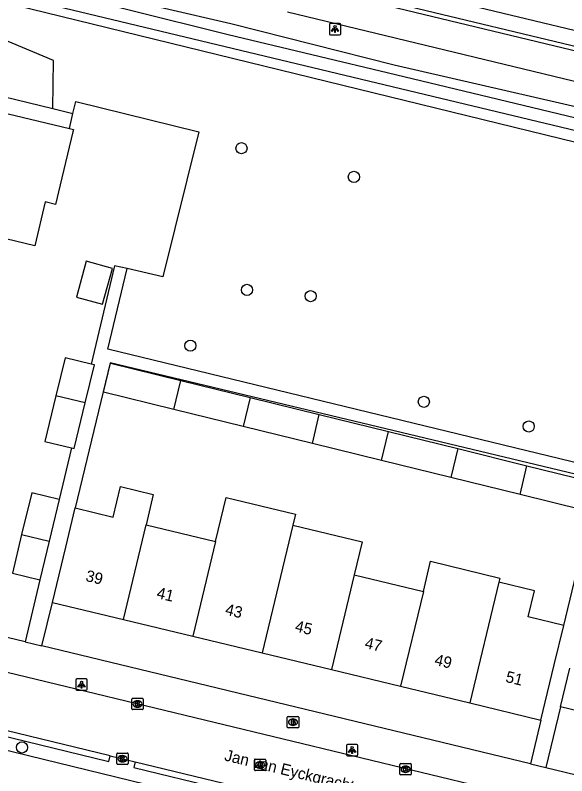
# Model space of a CAD drawing. Extents: x 162812 to 163818, y 381639 to 382470.
# Drawn here: x 163246.7 to 163295.2, y 382339.3 to 382406.1 of the extents above; entities that cross this region are included whole.
import ezdxf

# ---------------------------------------------------------------- set-up
doc = ezdxf.new("R2010")
doc.units = 0
for name, color, linetype in [('IMGEO_Berm_groen', 7, 'Continuous'), ('IMGEO_Boom', 7, 'Continuous'), ('IMGEO_Brandkraan', 7, 'Continuous'), ('IMGEO_Fietspad_gesloten', 7, 'Continuous'), ('IMGEO_Groenvoorziening', 7, 'Continuous'), ('IMGEO_Haag', 7, 'Continuous'), ('IMGEO_Kolk', 7, 'Continuous'), ('IMGEO_Lichtpunt', 7, 'Continuous'), ('IMGEO_Loofbos', 7, 'Continuous'), ('IMGEO_Muur', 7, 'Continuous'), ('IMGEO_Openbare_ruimte_label', 7, 'Continuous'), ('IMGEO_Pand', 7, 'Continuous'), ('IMGEO_Pand_nummerreeks', 7, 'Continuous'), ('IMGEO_Rijbaan_lokaal_open', 7, 'Continuous'), ('IMGEO_Rijbaan_regionaal_gesloten', 7, 'Continuous'), ('IMGEO_Rioolput', 7, 'Continuous'), ('IMGEO_Voetpad_open', 7, 'Continuous'), ('IMGEO_Waterloop', 7, 'Continuous')]:
    doc.layers.add(name, color=color, linetype=linetype)

msp = doc.modelspace()

# ---------------------------------------------------------------- linework, layer by layer
at = {"layer": 'IMGEO_Berm_groen'}
msp.add_lwpolyline([(163317.859, 382393.013), (163302.166, 382396.631), (163279.992, 382401.743), (163265.635, 382405.383), (163248.122, 382409.452), (163238.626, 382410.922)], dxfattribs=at)
at = {"layer": 'IMGEO_Boom'}
for centre in [(163266.565, 382394.445), (163276.446, 382391.922), (163267.046, 382381.989), (163272.645, 382381.438), (163262.075, 382377.083), (163282.598, 382372.152), (163291.819, 382369.983), (163247.267, 382341.77)]:
    msp.add_circle(centre, 0.489, dxfattribs=at)
at = {"layer": 'IMGEO_Brandkraan'}
for p, q in [((163270.592, 382343.566), (163270.592, 382344.418)), ((163270.667, 382344.492), (163271.519, 382344.492)), ((163271.593, 382344.418), (163271.593, 382343.566)), ((163271.103, 382343.712), (163271.078, 382343.712)), ((163271.08, 382344.272), (163271.105, 382344.272)), ((163271.519, 382343.492), (163270.667, 382343.492))]:
    msp.add_line(p, q, dxfattribs=at)
for points in [[(163270.592, 382343.566), (163270.592, 382344.418)], [(163270.667, 382344.492), (163271.519, 382344.492)], [(163271.593, 382344.418), (163271.593, 382343.566)], [(163270.94, 382344.192), (163270.94, 382343.792), (163271.153, 382343.792)], [(163271.171, 382344.192), (163270.94, 382344.192)], [(163271.119, 382344.111), (163271.065, 382344.111), (163271.065, 382344.035)], [(163271.065, 382344.035), (163271.118, 382344.035)], [(163271.127, 382343.959), (163271.065, 382343.959), (163271.065, 382343.878)], [(163271.065, 382343.878), (163271.127, 382343.878)], [(163271.519, 382343.492), (163270.667, 382343.492)]]:
    msp.add_lwpolyline(points, dxfattribs=at)
for centre, radius, start, end in [((163270.669, 382344.416), 0.0765, 91.55205, 178.44795), ((163270.669, 382344.416), 0.0765, 91.55205, 178.44795), ((163271.517, 382344.416), 0.0765, 1.55205, 88.44795), ((163271.517, 382344.416), 0.0765, 1.55205, 88.44795), ((163271.12, 382344.073), 0.0379, 267.82845, 90.93552), ((163271.128, 382343.918), 0.0404, 269.87594, 90.50774), ((163271.159, 382344.043), 0.251, 268.66757, 293.53466), ((163271.175, 382344.047), 0.145, 59.4692, 91.53667), ((163271.2, 382344.094), 0.0922, 285.51372, 58.15012), ((163271.205, 382343.902), 0.105, 301.31148, 78.98903), ((163270.669, 382343.568), 0.0765, 181.55205, 268.44795), ((163270.669, 382343.568), 0.0765, 181.55205, 268.44795), ((163271.517, 382343.568), 0.0765, 271.55205, 358.44795), ((163271.517, 382343.568), 0.0765, 271.55205, 358.44795)]:
    msp.add_arc(centre, radius, start, end, dxfattribs=at)
for centre, major_axis, ratio, start_param, end_param in [((163271.079, 382343.992), (-0.387, 0.002), 0.722429, 4.712389, 7.853982), ((163271.104, 382343.992), (-0.39, 0.002), 0.717154, 1.570796, 4.712389)]:
    msp.add_ellipse(centre, major_axis=major_axis, ratio=ratio, start_param=start_param, end_param=end_param, dxfattribs=at)
at = {"layer": 'IMGEO_Fietspad_gesloten'}
msp.add_lwpolyline([(163270.602, 382406.44), (163302.649, 382398.698), (163319.969, 382394.513), (163371.969, 382381.949), (163459.451, 382360.851), (163461.868, 382360.211), (163464.674, 382359.482)], dxfattribs=at)
at = {"layer": 'IMGEO_Groenvoorziening'}
msp.add_lwpolyline([(163219.616, 382347.944), (163281.197, 382332.909), (163315.558, 382324.549)], dxfattribs=at)
at = {"layer": 'IMGEO_Haag'}
for points in [[(163228.306, 382347.496), (163228.196, 382347.039), (163254.891, 382340.544), (163255.025, 382341.034)], [(163257.21, 382340.506), (163257.104, 382340.006), (163279.529, 382334.55), (163279.654, 382335.08)]]:
    msp.add_lwpolyline(points, dxfattribs=at)
at = {"layer": 'IMGEO_Kolk'}
for p, q in [((163256.923, 382345.169), (163256.923, 382346.021)), ((163256.998, 382346.095), (163257.85, 382346.095)), ((163257.411, 382345.875), (163257.436, 382345.875)), ((163257.924, 382346.021), (163257.924, 382345.169)), ((163257.85, 382345.095), (163256.998, 382345.095)), ((163257.434, 382345.315), (163257.409, 382345.315)), ((163255.601, 382340.35), (163255.601, 382341.202)), ((163255.676, 382341.276), (163256.528, 382341.276)), ((163256.089, 382341.056), (163256.114, 382341.056)), ((163256.602, 382341.202), (163256.602, 382340.35)), ((163256.112, 382340.496), (163256.087, 382340.496)), ((163280.57, 382340.36), (163281.422, 382340.36)), ((163256.528, 382340.276), (163255.676, 382340.276)), ((163280.495, 382339.434), (163280.495, 382340.286)), ((163280.983, 382340.14), (163281.008, 382340.14)), ((163281.496, 382340.286), (163281.496, 382339.434)), ((163281.422, 382339.36), (163280.57, 382339.36)), ((163281.006, 382339.58), (163280.981, 382339.58))]:
    msp.add_line(p, q, dxfattribs=at)
for points in [[(163256.923, 382345.169), (163256.923, 382346.021)], [(163256.998, 382346.095), (163257.85, 382346.095)], [(163257.244, 382345.795), (163257.367, 382345.795), (163257.367, 382345.644), (163257.497, 382345.795), (163257.661, 382345.795), (163257.515, 382345.644), (163257.668, 382345.395), (163257.516, 382345.395), (163257.431, 382345.559), (163257.367, 382345.492), (163257.367, 382345.395), (163257.244, 382345.395), (163257.244, 382345.795)], [(163257.924, 382346.021), (163257.924, 382345.169)], [(163257.85, 382345.095), (163256.998, 382345.095)], [(163255.601, 382340.35), (163255.601, 382341.202)], [(163255.676, 382341.276), (163256.528, 382341.276)], [(163256.602, 382341.202), (163256.602, 382340.35)], [(163255.922, 382340.976), (163256.045, 382340.976), (163256.045, 382340.825), (163256.175, 382340.976), (163256.339, 382340.976), (163256.193, 382340.825), (163256.346, 382340.576), (163256.194, 382340.576), (163256.109, 382340.74), (163256.045, 382340.673), (163256.045, 382340.576), (163255.922, 382340.576), (163255.922, 382340.976)], [(163280.57, 382340.36), (163281.422, 382340.36)], [(163256.528, 382340.276), (163255.676, 382340.276)], [(163280.495, 382339.434), (163280.495, 382340.286)], [(163280.816, 382340.06), (163280.939, 382340.06), (163280.939, 382339.909), (163281.069, 382340.06), (163281.233, 382340.06), (163281.087, 382339.909), (163281.24, 382339.66), (163281.088, 382339.66), (163281.003, 382339.824), (163280.939, 382339.757), (163280.939, 382339.66), (163280.816, 382339.66), (163280.816, 382340.06)], [(163281.496, 382340.286), (163281.496, 382339.434)], [(163281.422, 382339.36), (163280.57, 382339.36)]]:
    msp.add_lwpolyline(points, dxfattribs=at)
for centre, start, end in [((163257, 382346.019), 91.55205, 178.44795), ((163257, 382346.019), 91.55205, 178.44795), ((163257.848, 382346.019), 1.55205, 88.44795), ((163257.848, 382346.019), 1.55205, 88.44795), ((163257, 382345.171), 181.55205, 268.44795), ((163257, 382345.171), 181.55205, 268.44795), ((163257.848, 382345.171), 271.55205, 358.44795), ((163257.848, 382345.171), 271.55205, 358.44795), ((163255.678, 382341.2), 91.55205, 178.44795), ((163255.678, 382341.2), 91.55205, 178.44795), ((163256.526, 382341.2), 1.55205, 88.44795), ((163256.526, 382341.2), 1.55205, 88.44795), ((163255.678, 382340.352), 181.55205, 268.44795), ((163255.678, 382340.352), 181.55205, 268.44795), ((163256.526, 382340.352), 271.55205, 358.44795), ((163256.526, 382340.352), 271.55205, 358.44795), ((163280.572, 382340.284), 91.55205, 178.44795), ((163280.572, 382340.284), 91.55205, 178.44795), ((163281.42, 382340.284), 1.55205, 88.44795), ((163281.42, 382340.284), 1.55205, 88.44795), ((163280.572, 382339.436), 181.55205, 268.44795), ((163280.572, 382339.436), 181.55205, 268.44795), ((163281.42, 382339.436), 271.55205, 358.44795), ((163281.42, 382339.436), 271.55205, 358.44795)]:
    msp.add_arc(centre, 0.0765, start, end, dxfattribs=at)
for centre, major_axis, ratio, start_param, end_param in [((163257.41, 382345.595), (-0.387, 0.002), 0.722429, 4.712389, 7.853982), ((163257.435, 382345.595), (-0.39, 0.002), 0.717154, 1.570796, 4.712389), ((163256.088, 382340.776), (-0.387, 0.002), 0.722429, 4.712389, 7.853982), ((163256.113, 382340.776), (-0.39, 0.002), 0.717154, 1.570796, 4.712389), ((163280.982, 382339.86), (-0.387, 0.002), 0.722429, 4.712389, 7.853982), ((163281.007, 382339.86), (-0.39, 0.002), 0.717154, 1.570796, 4.712389)]:
    msp.add_ellipse(centre, major_axis=major_axis, ratio=ratio, start_param=start_param, end_param=end_param, dxfattribs=at)
at = {"layer": 'IMGEO_Lichtpunt'}
for p, q in [((163274.289, 382405.317), (163274.289, 382404.51)), ((163274.289, 382405.317), (163274.289, 382404.51)), ((163275.191, 382405.412), (163274.383, 382405.412)), ((163275.191, 382405.412), (163274.383, 382405.412)), ((163275.285, 382404.51), (163275.285, 382405.317)), ((163275.285, 382404.51), (163275.285, 382405.317)), ((163274.383, 382404.416), (163275.191, 382404.416)), ((163274.383, 382404.416), (163275.191, 382404.416)), ((163252.004, 382347.694), (163252.004, 382346.887)), ((163252.004, 382347.694), (163252.004, 382346.887)), ((163252.906, 382347.789), (163252.098, 382347.789)), ((163252.906, 382347.789), (163252.098, 382347.789)), ((163253, 382346.887), (163253, 382347.694)), ((163253, 382346.887), (163253, 382347.694)), ((163252.098, 382346.793), (163252.906, 382346.793)), ((163252.098, 382346.793), (163252.906, 382346.793)), ((163275.793, 382341.945), (163275.793, 382341.138)), ((163275.793, 382341.945), (163275.793, 382341.138)), ((163276.695, 382342.04), (163275.887, 382342.04)), ((163276.695, 382342.04), (163275.887, 382342.04)), ((163276.789, 382341.138), (163276.789, 382341.945)), ((163276.789, 382341.138), (163276.789, 382341.945)), ((163275.887, 382341.044), (163276.695, 382341.044)), ((163275.887, 382341.044), (163276.695, 382341.044))]:
    msp.add_line(p, q, dxfattribs=at)
for points in [[(163274.663, 382404.981), (163274.702, 382404.953), (163274.514, 382404.691), (163274.476, 382404.718), (163274.663, 382404.981)], [(163274.765, 382404.933), (163274.812, 382404.933), (163274.812, 382404.611), (163274.765, 382404.611), (163274.765, 382404.933)], [(163274.875, 382404.953), (163274.913, 382404.98), (163275.1, 382404.718), (163275.061, 382404.69), (163274.875, 382404.953)], [(163252.378, 382347.358), (163252.417, 382347.33), (163252.229, 382347.068), (163252.191, 382347.095), (163252.378, 382347.358)], [(163252.48, 382347.31), (163252.527, 382347.31), (163252.527, 382346.988), (163252.48, 382346.988), (163252.48, 382347.31)], [(163252.59, 382347.33), (163252.628, 382347.357), (163252.815, 382347.095), (163252.776, 382347.067), (163252.59, 382347.33)], [(163276.167, 382341.609), (163276.206, 382341.581), (163276.018, 382341.319), (163275.98, 382341.346), (163276.167, 382341.609)], [(163276.269, 382341.561), (163276.316, 382341.561), (163276.316, 382341.239), (163276.269, 382341.239), (163276.269, 382341.561)], [(163276.379, 382341.581), (163276.417, 382341.608), (163276.604, 382341.346), (163276.565, 382341.318), (163276.379, 382341.581)]]:
    msp.add_lwpolyline(points, dxfattribs=at)
for centre in [(163274.788, 382405.115), (163252.503, 382347.492), (163276.292, 382341.743)]:
    msp.add_circle(centre, 0.0994, dxfattribs=at)
for centre, start, end in [((163274.383, 382405.317), 90, 180), ((163274.383, 382405.317), 90, 180), ((163275.191, 382405.317), 0, 90), ((163275.191, 382405.317), 0, 90), ((163274.383, 382404.51), 180, 270), ((163274.383, 382404.51), 180, 270), ((163275.191, 382404.51), 270, 0), ((163275.191, 382404.51), 270, 360), ((163252.098, 382347.694), 90, 180), ((163252.098, 382347.694), 90, 180), ((163252.906, 382347.694), 0, 90), ((163252.906, 382347.694), 0, 90), ((163252.098, 382346.887), 180, 270), ((163252.098, 382346.887), 180, 270), ((163252.906, 382346.887), 270, 0), ((163252.906, 382346.887), 270, 360), ((163275.887, 382341.945), 90, 180), ((163275.887, 382341.945), 90, 180), ((163276.695, 382341.945), 0, 90), ((163276.695, 382341.945), 0, 90), ((163275.887, 382341.138), 180, 270), ((163275.887, 382341.138), 180, 270), ((163276.695, 382341.138), 270, 0), ((163276.695, 382341.138), 270, 360)]:
    msp.add_arc(centre, 0.0946, start, end, dxfattribs=at)
at = {"layer": 'IMGEO_Loofbos'}
for points in [[(163249.99, 382397.918), (163250.034, 382402.138), (163243.644, 382404.807), (163238.509, 382406.047), (163219.514, 382410.636)], [(163238.236, 382408.624), (163246.597, 382407.031), (163301.466, 382393.64)], [(163251.748, 382397.492), (163251.988, 382398.547), (163262.826, 382395.886), (163259.638, 382383.122), (163256.514, 382383.879)]]:
    msp.add_lwpolyline(points, dxfattribs=at)
at = {"layer": 'IMGEO_Muur'}
for points in [[(163259.375, 382411.629), (163259.458, 382412.059), (163274.254, 382408.639), (163303.332, 382401.618), (163318.65, 382397.919), (163388.185, 382381.128), (163388.06, 382380.784)], [(163259.375, 382411.629), (163274.131, 382408.275), (163303.246, 382401.25), (163318.815, 382397.493), (163388.06, 382380.784)]]:
    msp.add_lwpolyline(points, dxfattribs=at)
at = {"layer": 'IMGEO_Pand'}
for points in [[(163243.131, 382397.844), (163243.202, 382398.142), (163251.445, 382396.162)], [(163251.445, 382396.162), (163251.79, 382396.079), (163251.743, 382395.885), (163250.623, 382391.219), (163250.21, 382389.501), (163249.313, 382389.716), (163248.389, 382385.869), (163245.859, 382386.477)], [(163255.223, 382383.878), (163252.921, 382384.509), (163252.058, 382381.36), (163254.36, 382380.729), (163255.223, 382383.878)], [(163253.359, 382375.462), (163251.056, 382376.015), (163250.257, 382372.687)], [(163252.83, 382372.069), (163253.63, 382375.397), (163253.359, 382375.462)], [(163260.624, 382371.475), (163254.429, 382372.998), (163255.054, 382375.539), (163261.235, 382374.019)], [(163260.624, 382371.475), (163261.235, 382374.019)], [(163261.235, 382374.019), (163267.319, 382372.523)], [(163250.257, 382372.687), (163249.289, 382368.655), (163251.619, 382368.095)], [(163252.83, 382372.069), (163250.257, 382372.687)], [(163267.319, 382372.523), (163266.708, 382369.979)], [(163267.319, 382372.523), (163273.406, 382371.026)], [(163251.619, 382368.095), (163251.863, 382368.037), (163252.83, 382372.069)], [(163266.708, 382369.979), (163260.624, 382371.475)], [(163272.794, 382368.482), (163273.406, 382371.026)], [(163273.406, 382371.026), (163279.491, 382369.53)], [(163272.794, 382368.482), (163266.708, 382369.979)], [(163278.88, 382366.986), (163279.491, 382369.53)], [(163279.491, 382369.53), (163285.578, 382368.033)], [(163278.88, 382366.986), (163272.794, 382368.482)], [(163285.578, 382368.033), (163284.966, 382365.489)], [(163285.578, 382368.033), (163291.662, 382366.537)], [(163284.966, 382365.489), (163278.88, 382366.986)], [(163291.662, 382366.537), (163297.267, 382365.158), (163296.642, 382362.617), (163291.05, 382363.992)], [(163291.05, 382363.992), (163291.662, 382366.537)], [(163291.05, 382363.992), (163284.966, 382365.489)], [(163251.946, 382362.826), (163255.297, 382362.02), (163255.94, 382364.698), (163258.8, 382364.01), (163258.183, 382361.326)], [(163250.548, 382363.559), (163248.12, 382364.143), (163247.238, 382360.474)], [(163264.276, 382359.861), (163265.211, 382363.75), (163271.304, 382362.285), (163271.068, 382361.303)], [(163250.548, 382363.559), (163249.666, 382359.891)], [(163249.946, 382354.509), (163251.116, 382359.372), (163251.946, 382362.826)], [(163256.183, 382353.009), (163258.183, 382361.326)], [(163258.183, 382361.326), (163264.276, 382359.861)], [(163271.068, 382361.303), (163268.369, 382350.079)], [(163271.068, 382361.303), (163277.162, 382359.838), (163276.463, 382356.931)], [(163247.238, 382360.474), (163246.422, 382357.081), (163248.85, 382356.497)], [(163247.238, 382360.474), (163249.666, 382359.891)], [(163249.666, 382359.891), (163248.85, 382356.497)], [(163264.276, 382359.861), (163262.277, 382351.544)], [(163282.556, 382355.466), (163283.172, 382358.132), (163289.288, 382356.663), (163289.2, 382356.295)], [(163276.463, 382356.931), (163274.464, 382348.614)], [(163276.463, 382356.931), (163282.556, 382355.466)], [(163289.2, 382356.295), (163286.65, 382345.684)], [(163294.891, 382352.5), (163291.768, 382353.251), (163292.32, 382355.545), (163289.2, 382356.295)], [(163282.556, 382355.466), (163280.556, 382347.149)], [(163249.946, 382354.509), (163256.183, 382353.009)], [(163256.183, 382353.009), (163262.277, 382351.544)], [(163292.891, 382344.183), (163294.061, 382349.046), (163294.891, 382352.5)], [(163262.277, 382351.544), (163268.369, 382350.079)], [(163268.369, 382350.079), (163274.464, 382348.614)], [(163274.464, 382348.614), (163280.556, 382347.149)], [(163294.619, 382345.345), (163295.436, 382348.742)], [(163297.865, 382348.151), (163297.05, 382344.76), (163294.619, 382345.345)], [(163280.556, 382347.149), (163286.65, 382345.684)], [(163286.65, 382345.684), (163292.891, 382344.183)]]:
    msp.add_lwpolyline(points, dxfattribs=at)
at = {"layer": 'IMGEO_Rijbaan_lokaal_open'}
for points in [[(163306.632, 382333.703), (163233.817, 382351.293)], [(163255.025, 382341.034), (163232.659, 382346.442)], [(163255.025, 382341.034), (163257.21, 382340.506)], [(163257.21, 382340.506), (163279.654, 382335.08)]]:
    msp.add_lwpolyline(points, dxfattribs=at)
at = {"layer": 'IMGEO_Rijbaan_regionaal_gesloten'}
msp.add_lwpolyline([(163465.462, 382363.724), (163462.864, 382364.422), (163460.402, 382365.06), (163446.591, 382368.408), (163422.818, 382374.139), (163402.898, 382378.923), (163383.983, 382383.493), (163364.106, 382388.286), (163343.246, 382393.321), (163323.364, 382398.129), (163318.069, 382399.417), (163304.442, 382402.732), (163303.642, 382402.924), (163284.559, 382407.514), (163271.72, 382410.655), (163266.819, 382411.77), (163262.681, 382412.675)], dxfattribs=at)
at = {"layer": 'IMGEO_Rioolput'}
for p, q in [((163267.708, 382339.807), (163267.708, 382340.659)), ((163267.783, 382340.733), (163268.635, 382340.733)), ((163268.196, 382340.513), (163268.221, 382340.513)), ((163268.709, 382340.659), (163268.709, 382339.807)), ((163268.635, 382339.733), (163267.783, 382339.733)), ((163268.219, 382339.953), (163268.194, 382339.953))]:
    msp.add_line(p, q, dxfattribs=at)
for points in [[(163267.708, 382339.807), (163267.708, 382340.659)], [(163267.783, 382340.733), (163268.635, 382340.733)], [(163268.297, 382340.431), (163268.045, 382340.433), (163268.045, 382340.033)], [(163268.223, 382340.352), (163268.169, 382340.352), (163268.169, 382340.271)], [(163268.709, 382340.659), (163268.709, 382339.807)], [(163268.635, 382339.733), (163267.783, 382339.733)], [(163268.045, 382340.033), (163268.169, 382340.033), (163268.169, 382340.195), (163268.18, 382340.195)], [(163268.169, 382340.271), (163268.221, 382340.271)], [(163268.227, 382340.166), (163268.298, 382340.033), (163268.438, 382340.033), (163268.373, 382340.159)]]:
    msp.add_lwpolyline(points, dxfattribs=at)
for centre, radius, start, end in [((163267.785, 382340.657), 0.0765, 91.55205, 178.44795), ((163267.785, 382340.657), 0.0765, 91.55205, 178.44795), ((163268.229, 382340.256), 0.0964, 77.00612, 93.18647), ((163268.243, 382340.313), 0.0378, 276.66336, 79.67722), ((163268.296, 382340.321), 0.109, 350.36119, 89.41601), ((163268.633, 382340.657), 0.0765, 1.55205, 88.44795), ((163268.633, 382340.657), 0.0765, 1.55205, 88.44795), ((163267.785, 382339.809), 0.0765, 181.55205, 268.44795), ((163267.785, 382339.809), 0.0765, 181.55205, 268.44795), ((163268.179, 382340.142), 0.0533, 26.02933, 88.69889), ((163268.205, 382340.46), 0.19, 274.7715, 282.96867), ((163268.294, 382340.321), 0.112, 277.58423, 350.98172), ((163268.278, 382340.106), 0.108, 29.51342, 73.79051), ((163268.633, 382339.809), 0.0765, 271.55205, 358.44795), ((163268.633, 382339.809), 0.0765, 271.55205, 358.44795)]:
    msp.add_arc(centre, radius, start, end, dxfattribs=at)
for centre, major_axis, ratio, start_param, end_param in [((163268.195, 382340.233), (-0.387, 0.002), 0.722429, 4.712389, 7.853982), ((163268.22, 382340.233), (-0.39, 0.002), 0.717154, 1.570796, 4.712389)]:
    msp.add_ellipse(centre, major_axis=major_axis, ratio=ratio, start_param=start_param, end_param=end_param, dxfattribs=at)
at = {"layer": 'IMGEO_Voetpad_open'}
for points in [[(163241.964, 382398.127), (163242.37, 382399.765), (163249.99, 382397.918)], [(163249.99, 382397.918), (163251.748, 382397.492)], [(163251.445, 382396.162), (163251.748, 382397.492)], [(163256.514, 382383.879), (163255.402, 382384.112), (163253.359, 382375.462)], [(163300.215, 382373.005), (163298.551, 382366.172), (163254.812, 382376.767), (163256.514, 382383.879)], [(163294.891, 382352.5), (163297.971, 382365.286), (163255.017, 382375.57), (163251.946, 382362.826)], [(163251.619, 382368.095), (163250.548, 382363.559)], [(163248.85, 382356.497), (163247.54, 382351.049)], [(163247.54, 382351.049), (163230.477, 382355.167)], [(163249.025, 382350.69), (163249.946, 382354.509)], [(163247.54, 382351.049), (163249.025, 382350.69)], [(163291.962, 382340.326), (163249.025, 382350.69)], [(163294.619, 382345.345), (163293.334, 382339.995)], [(163292.891, 382344.183), (163291.962, 382340.326)], [(163291.962, 382340.326), (163293.334, 382339.995)], [(163293.334, 382339.995), (163300.366, 382338.298), (163300.326, 382338.172), (163310.581, 382335.665)]]:
    msp.add_lwpolyline(points, dxfattribs=at)
at = {"layer": 'IMGEO_Waterloop'}
for points in [[(163323.538, 382390.567), (163321.83, 382390.99), (163319.338, 382391.607), (163317.624, 382392.031), (163301.939, 382395.647), (163280.114, 382400.884), (163265.397, 382404.402), (163248.001, 382408.766), (163238.52, 382410.3)], [(163238.36, 382409.359), (163246.778, 382407.818), (163301.705, 382394.621), (163305.488, 382393.698), (163319.053, 382390.442), (163321.546, 382389.844), (163323.256, 382389.429)]]:
    msp.add_lwpolyline(points, dxfattribs=at)

# ---------------------------------------------------------------- texts
at = {"layer": 'IMGEO_Openbare_ruimte_label'}
msp.add_text('Jan van Eyckgracht', height=1, rotation=346.29711, dxfattribs=at).set_placement((163265.005, 382340.64))
at = {"layer": 'IMGEO_Pand_nummerreeks'}
for s, rotation, p in [('39', 346.4782, (163252.799, 382356.415)), ('41', 346.48004, (163259.044, 382354.914)), ('43', 346.48004, (163265.069, 382353.465)), ('45', 346.48004, (163271.204, 382351.99)), ('47', 346.48004, (163277.339, 382350.514)), ('49', 346.4782, (163283.474, 382349.039)), ('51', 346.4782, (163289.719, 382347.538))]:
    msp.add_text(s, height=1, rotation=rotation, dxfattribs=at).set_placement(p)

doc.saveas('drawing.dxf')
